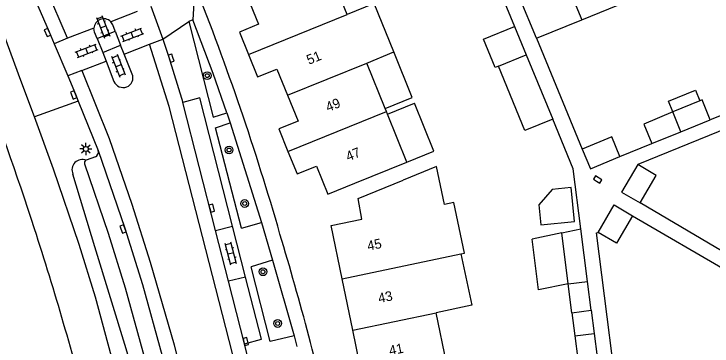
# Model space of a CAD drawing. Extents: x 128000 to 131008, y 398996 to 402500.
# Drawn here: x 128295 to 128367, y 399823.2 to 399857.4 of the extents above; entities that cross this region are included whole.
import ezdxf

# ---------------------------------------------------------------- set-up
doc = ezdxf.new("R2010")
doc.units = 0
for name, color, linetype in [('gg-afsc-erfafscheiding', 7, 'Continuous'), ('gg-anno-huisnummerreeks BGT', 7, 'Continuous'), ('gg-bbg-bijgebouw', 7, 'Continuous'), ('gg-bbg-gedigitaliseerde bebouwing', 7, 'Continuous'), ('gg-bbg-gedigitaliseerde bijgebouw', 7, 'Continuous'), ('gg-bbg-hoofdgebouw', 7, 'Continuous'), ('gg-bbg-luifel en loopbrug', 7, 'Continuous'), ('gg-bbg-tussenscheiding', 7, 'Continuous'), ('gg-knt-BGT kruinlijn', 7, 'Continuous'), ('gg-knt-verharding', 7, 'Continuous'), ('gg-knt-verharding nz', 7, 'Continuous'), ('gg-kntw-beschoeiing', 7, 'Continuous'), ('gt-grn-groengrens', 7, 'Continuous'), ('gt-grn-weggrens', 7, 'Continuous'), ('gt-symb-boom', 7, 'Continuous'), ('gt-symb-klinker verharding', 7, 'Continuous'), ('gt-symb-kolk', 7, 'Continuous'), ('gt-symb-lichtmast', 7, 'Continuous')]:
    doc.layers.add(name, color=color, linetype=linetype)

# ---------------------------------------------------------------- blocks, each defined once
blk = doc.blocks.new('gt0-KOLK')
at = {"layer": 'gt-symb-kolk'}
blk.add_lwpolyline([(0, 0), (0.375, 0), (0.375, 0.4), (-0.375, 0.4), (-0.375, 0), (0, 0)], dxfattribs=at)
blk = doc.blocks.new('gt0-BOOM')
at = {"layer": 'gt-symb-boom'}
for radius in [0.4, 0.2]:
    blk.add_circle((0, 0), radius, dxfattribs=at)
blk = doc.blocks.new('gt0-KL1')
at = {"layer": 'gt-symb-klinker verharding'}
for p, q in [((-1.15, 0.3), (1.15, 0.3)), ((-1, -0.3), (-1, 0.3)), ((-0.5, 0.3), (-0.5, 0.45)), ((0, -0.3), (0, 0.3)), ((0.5, 0.3), (0.5, 0.45)), ((1, -0.3), (1, 0.3)), ((-1.15, -0.3), (1.15, -0.3)), ((-0.5, -0.45), (-0.5, -0.3)), ((0.5, -0.45), (0.5, -0.3))]:
    blk.add_line(p, q, dxfattribs=at)
blk = doc.blocks.new('gt0-LMAST')
at = {"layer": 'gt-symb-lichtmast'}
for p, q in [((-0.182, 0.173), (-0.447, 0.438)), ((-0.005, 0.246), (-0.005, 0.621)), ((0.172, 0.173), (0.437, 0.438)), ((-0.255, -0.004), (-0.63, -0.004)), ((-0.182, -0.181), (-0.447, -0.446)), ((-0.005, -0.254), (-0.005, -0.629)), ((0.437, -0.446), (0.172, -0.181)), ((0.245, -0.004), (0.62, -0.004))]:
    blk.add_line(p, q, dxfattribs=at)
blk.add_circle((-0.005, -0.004), 0.25, dxfattribs=at)

msp = doc.modelspace()

# ---------------------------------------------------------------- linework, layer by layer
at = {"layer": 'gg-afsc-erfafscheiding'}
for p, q in [((128345.096, 399859.75), (128346.599, 399856.102)), ((128348.852, 399854.887), (128353.574, 399843.465)), ((128379.145, 399849.94), (128359.295, 399841.872)), ((128370.008, 399847.803), (128366.777, 399846.486)), ((128357.465, 399842.693), (128360.757, 399844.034)), ((128380.99, 399825.32), (128359.531, 399837.923)), ((128358.766, 399836.606), (128380.31, 399823.99))]:
    msp.add_line(p, q, dxfattribs=at)
for points in [[(128353.429, 399835.252), (128352.642, 399841.438), (128350.534, 399846.552)], [(128357.76, 399813.471), (128355.028, 399834.835), (128355.212, 399834.876)]]:
    msp.add_lwpolyline(points, dxfattribs=at)
at = {"layer": 'gg-bbg-bijgebouw'}
for points in [[(128357.465, 399842.693), (128356.624, 399844.726), (128353.574, 399843.465)], [(128353.574, 399843.465), (128354.415, 399841.432), (128357.465, 399842.693)]]:
    msp.add_lwpolyline(points, dxfattribs=at)
at = {"layer": 'gg-bbg-gedigitaliseerde bebouwing'}
for p, q in [((128329.321, 399857.347), (128328.518, 399859.325)), ((128353.518, 399856.79), (128358.184, 399858.692)), ((128348.852, 399854.887), (128353.518, 399856.79)), ((128331.355, 399852.339), (128334.141, 399853.48)), ((128333.253, 399847.662), (128331.355, 399852.339)), ((128333.388, 399847.33), (128333.253, 399847.662)), ((128333.49, 399847.079), (128333.388, 399847.33)), ((128335.498, 399842.135), (128333.49, 399847.079)), ((128339.62, 399821.326), (128338.513, 399826.611))]:
    msp.add_line(p, q, dxfattribs=at)
for points in [[(128334.141, 399853.48), (128332.101, 399858.476), (128329.321, 399857.347)], [(128341.066, 399832.662), (128341.43, 399832.738), (128340.333, 399837.974), (128339.373, 399837.773), (128338.531, 399841.672)], [(128341.066, 399832.662), (128342.172, 399827.377), (128338.513, 399826.611)]]:
    msp.add_lwpolyline(points, dxfattribs=at)
at = {"layer": 'gg-bbg-gedigitaliseerde bijgebouw'}
for p, q in [((128346.599, 399856.102), (128347.799, 399853.19)), ((128347.799, 399853.19), (128350.534, 399846.552)), ((128365.693, 399848.44), (128362.926, 399847.297)), ((128363.755, 399845.255), (128366.777, 399846.486)), ((128360.757, 399844.034), (128363.755, 399845.255)), ((128351.465, 399834.838), (128353.429, 399835.252)), ((128352.133, 399829.588), (128351.465, 399834.838)), ((128354.117, 399829.842), (128353.429, 399835.252)), ((128354.495, 399826.864), (128354.117, 399829.842)), ((128352.511, 399826.612), (128352.133, 399829.588)), ((128352.511, 399826.612), (128354.495, 399826.864))]:
    msp.add_line(p, q, dxfattribs=at)
for points in [[(128344.939, 399852.027), (128344.581, 399851.882), (128343.396, 399854.803), (128346.599, 399856.102)], [(128350.534, 399846.552), (128347.643, 399845.377), (128344.939, 399852.027)], [(128366.777, 399846.486), (128365.929, 399848.538), (128365.693, 399848.44)], [(128362.926, 399847.297), (128359.922, 399846.056), (128360.757, 399844.034)], [(128359.295, 399841.872), (128357.631, 399839.039), (128359.531, 399837.923)], [(128359.531, 399837.923), (128361.195, 399840.756), (128359.295, 399841.872)], [(128349.092, 399837.713), (128349.305, 399835.655), (128352.787, 399836.016), (128352.424, 399839.516), (128350.468, 399839.313), (128349.092, 399837.713)], [(128355.212, 399834.876), (128356.878, 399837.713), (128358.766, 399836.606)], [(128358.766, 399836.606), (128357.101, 399833.771), (128355.212, 399834.876)]]:
    msp.add_lwpolyline(points, dxfattribs=at)
at = {"layer": 'gg-bbg-hoofdgebouw'}
for p, q in [((128348.852, 399854.887), (128345.44, 399863.14)), ((128330.119, 399839.953), (128335.498, 399842.135)), ((128338.531, 399841.672), (128335.096, 399840.269)), ((128329.924, 399824.797), (128328.819, 399830.086)), ((128331.028, 399819.506), (128329.924, 399824.797))]:
    msp.add_line(p, q, dxfattribs=at)
for points in [[(128320.709, 399863.1), (128321.8, 399860.379), (128319.029, 399859.24), (128320.194, 399856.344), (128318.217, 399855.533), (128319.155, 399853.218)], [(128319.155, 399853.218), (128320.09, 399850.912), (128322.096, 399851.699), (128323.181, 399849.019)], [(128323.181, 399849.019), (128324.265, 399846.343), (128322.288, 399845.543), (128323.227, 399843.221)], [(128323.227, 399843.221), (128324.163, 399840.909), (128326.157, 399841.713), (128327.334, 399838.823), (128330.119, 399839.953)], [(128328.819, 399830.086), (128327.67, 399835.59), (128330.851, 399836.26), (128330.468, 399838.378), (128335.096, 399840.269)]]:
    msp.add_lwpolyline(points, dxfattribs=at)
at = {"layer": 'gg-bbg-luifel en loopbrug'}
for p, q in [((128336.042, 399848.794), (128334.141, 399853.48)), ((128333.253, 399847.662), (128336.042, 399848.794)), ((128333.49, 399847.079), (128336.279, 399848.211)), ((128351.465, 399834.838), (128348.407, 399834.193)), ((128354.495, 399826.864), (128354.8, 399824.466)), ((128352.511, 399826.612), (128352.816, 399824.213)), ((128352.816, 399824.213), (128354.8, 399824.466)), ((128352.816, 399824.213), (128353.121, 399821.815)), ((128354.8, 399824.466), (128355.105, 399822.067))]:
    msp.add_line(p, q, dxfattribs=at)
for points in [[(128362.926, 399847.297), (128362.475, 399848.403), (128365.247, 399849.533), (128365.693, 399848.44)], [(128335.498, 399842.135), (128338.285, 399843.265), (128336.279, 399848.211)], [(128352.133, 399829.588), (128349.073, 399828.961), (128348.407, 399834.193)]]:
    msp.add_lwpolyline(points, dxfattribs=at)
at = {"layer": 'gg-bbg-tussenscheiding'}
for p, q in [((128350.151, 399865.059), (128353.518, 399856.79)), ((128319.155, 399853.218), (128329.321, 399857.347)), ((128344.939, 399852.027), (128347.799, 399853.19)), ((128323.181, 399849.019), (128331.355, 399852.339)), ((128323.227, 399843.221), (128333.388, 399847.33)), ((128363.755, 399845.255), (128362.926, 399847.297)), ((128328.819, 399830.086), (128341.066, 399832.662)), ((128352.133, 399829.588), (128354.117, 399829.842)), ((128329.924, 399824.797), (128338.513, 399826.611))]:
    msp.add_line(p, q, dxfattribs=at)
at = {"layer": 'gg-knt-BGT kruinlijn'}
msp.add_lwpolyline([(128310.249, 399801.994), (128307.302, 399813.694), (128303.394, 399828.201), (128301.69, 399833.634), (128299.036, 399841.403), (128297.101, 399846.789)], dxfattribs=at)
at = {"layer": 'gg-knt-verharding'}
for p, q in [((128309.103, 399858.209), (128310.317, 399854.792)), ((128307.684, 399857.658), (128304.962, 399856.601)), ((128313.419, 399856.79), (128312.989, 399856.633)), ((128303.218, 399855.934), (128300.506, 399854.887)), ((128305.406, 399855.62), (128305.95, 399854.196)), ((128300.506, 399854.887), (128299.131, 399854.333)), ((128303.558, 399854.866), (128304.12, 399853.421)), ((128299.131, 399854.333), (128300.523, 399851.004)), ((128306.332, 399853.249), (128305.95, 399854.196)), ((128306.332, 399853.249), (128308.96, 399854.267)), ((128308.96, 399854.267), (128310.317, 399854.792)), ((128304.12, 399853.421), (128304.468, 399852.524)), ((128307.16, 399851.199), (128306.332, 399853.249)), ((128301.959, 399851.572), (128304.468, 399852.524)), ((128304.468, 399852.524), (128305.274, 399850.449)), ((128301.959, 399851.572), (128300.523, 399851.004)), ((128301.592, 399848.424), (128297.101, 399846.789)), ((128301.592, 399848.424), (128303.656, 399843.316)), ((128317.276, 399846.164), (128320.492, 399835.891)), ((128303.367, 399842.676), (128302.425, 399842.325)), ((128315.765, 399835.075), (128317.513, 399835.517)), ((128318.853, 399830.266), (128317.513, 399835.517)), ((128318.437, 399835.321), (128320.492, 399835.891)), ((128317.104, 399829.844), (128315.765, 399835.075)), ((128321.64, 399832.03), (128319.435, 399831.343)), ((128321.64, 399832.03), (128323.856, 399824.235)), ((128318.853, 399830.266), (128317.104, 399829.844)), ((128319.241, 399821.416), (128318.74, 399823.385))]:
    msp.add_line(p, q, dxfattribs=at)
for points in [[(128296.034, 399861.488), (128298.616, 399855.564), (128299.131, 399854.333)], [(128297.101, 399846.789), (128295.686, 399850.542), (128293.15, 399857.372)], [(128305.406, 399855.62), (128305.175, 399856.267), (128304.962, 399856.601)], [(128312.989, 399856.633), (128315.517, 399846.769), (128316.939, 399847.209)], [(128316.939, 399847.209), (128315.505, 399851.262), (128313.419, 399856.79)], [(128303.558, 399854.866), (128303.276, 399855.523), (128303.218, 399855.934)], [(128310.317, 399854.792), (128310.925, 399853.042), (128312.387, 399848.264)], [(128300.523, 399851.004), (128301.306, 399849.131), (128301.592, 399848.424)], [(128317.513, 399835.517), (128314.134, 399848.753), (128312.387, 399848.264)], [(128318.437, 399835.321), (128315.77, 399845.655), (128317.276, 399846.164)], [(128302.244, 399841.937), (128304.701, 399834.796), (128306.44, 399829.178), (128308.536, 399821.582), (128309.657, 399817.452)], [(128323.856, 399824.235), (128321.408, 399823.634), (128319.435, 399831.343)], [(128318.74, 399823.385), (128320.484, 399823.876), (128318.853, 399830.266)]]:
    msp.add_lwpolyline(points, dxfattribs=at)
for centre, radius, start, end in [((128053.982, 399757.242), 279.381, 16.09968, 21.66176), ((128304.243, 399855.87), 1.027, 111.23147, 176.41678), ((128304.25, 399855.912), 0.991, 44.07323, 112.52025), ((128306.222, 399850.814), 1.014, 291.95161, 22.29991), ((128306.249, 399850.88), 1.066, 203.84772, 289.29732), ((128303.14, 399843.164), 0.538, 294.97338, 16.42232), ((128302.542, 399842.034), 0.313, 111.85734, 198.12504), ((127959.286, 399726.378), 378.937, 13.3044, 16.61275)]:
    msp.add_arc(centre, radius, start, end, dxfattribs=at)
at = {"layer": 'gg-knt-verharding nz'}
for p, q in [((128303.558, 399854.866), (128305.406, 399855.62)), ((128304.12, 399853.421), (128305.95, 399854.196)), ((128315.765, 399835.075), (128312.387, 399848.264)), ((128318.74, 399823.385), (128317.104, 399829.844))]:
    msp.add_line(p, q, dxfattribs=at)
for points in [[(128300.506, 399854.887), (128296.167, 399864.968), (128284.88, 399890.573), (128277.036, 399904.71), (128273.875, 399909.999)], [(128330.025, 399686.774), (128328.591, 399686.619), (128328.517, 399687.214), (128328.318, 399692.321), (128328.454, 399702.388), (128328.627, 399708.618), (128329.193, 399725.544), (128329.227, 399734.165), (128328.97, 399745.06), (128328.746, 399751.807), (128328.252, 399759.128), (128327.287, 399769.339), (128326.055, 399779.542), (128324.997, 399786.731), (128323.076, 399797.581), (128322.382, 399801.256), (128319.387, 399814.819), (128317.835, 399821.063), (128310.993, 399847.864), (128308.96, 399854.267)], [(128301.959, 399851.572), (128304.779, 399844.559), (128307.138, 399837.788), (128309.029, 399831.832), (128311.488, 399823.287), (128315.473, 399807.029), (128317.378, 399797.677), (128319.247, 399787.367), (128320.066, 399782.174), (128321.058, 399775.046), (128322.042, 399766.081), (128322.57, 399760.115), (128323.116, 399752.174), (128323.33, 399747.444), (128323.609, 399730.47), (128323.493, 399721.851), (128323.307, 399716.096), (128322.946, 399710.559), (128322.238, 399703.14), (128321.487, 399697.799), (128320.947, 399694.249), (128319.304, 399686.114), (128317.191, 399676.864)], [(128303.656, 399843.316), (128306.405, 399835.306), (128308.224, 399829.511), (128310.263, 399822.151), (128312.38, 399813.848)]]:
    msp.add_lwpolyline(points, dxfattribs=at)
at = {"layer": 'gg-kntw-beschoeiing'}
for centre, radius, start, end in [((127979.506, 399732.148), 333.905, 17.98714, 21.01125), ((127971.478, 399730.795), 331.892, 352.9544, 20.74614), ((127979.706, 399732.227), 333.69, 14.48343, 17.98483)]:
    msp.add_arc(centre, radius, start, end, dxfattribs=at)
at = {"layer": 'gt-grn-groengrens'}
msp.add_lwpolyline([(128312.632, 399797.981), (128310.234, 399808.494), (128309.268, 399812.574), (128307.916, 399817.995), (128307.226, 399820.534), (128306.546, 399822.894), (128303.323, 399833.385), (128301.046, 399840.897)], dxfattribs=at)
msp.add_arc((128302.027, 399841.329), 1.072, 68.2364, 203.76375, dxfattribs=at)
at = {"layer": 'gt-grn-weggrens'}
for p, q in [((128313.633, 399860.369), (128313.419, 399856.79)), ((128310.317, 399854.792), (128312.989, 399856.633)), ((128316.939, 399847.209), (128317.276, 399846.164)), ((128320.492, 399835.891), (128321.64, 399832.03)), ((128323.856, 399824.235), (128324.14, 399823.132))]:
    msp.add_line(p, q, dxfattribs=at)

# ---------------------------------------------------------------- block references
at = {"layer": 'gt-symb-boom'}
for p in [(128314.901, 399851.043), (128317.155, 399843.38), (128318.771, 399837.86), (128320.647, 399830.827), (128322.168, 399825.499)]:
    msp.add_blockref('gt0-BOOM', p, dxfattribs=at)
at = {"layer": 'gt-symb-klinker verharding'}
for p, rotation in [((128304.169, 399856.069), -68.59226005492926), ((128307.171, 399855.25), 21.40773994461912), ((128302.477, 399853.592), 21.40773994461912), ((128305.739, 399852.07), -68.59226005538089), ((128317.343, 399832.701), 104.30027745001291)]:
    msp.add_blockref('gt0-KL1', p, dxfattribs=dict(at, rotation=rotation))
at = {"layer": 'gt-symb-kolk'}
for p, rotation in [((128298.616, 399855.564), 113.55036696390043), ((128311.372, 399852.905), 108.05455246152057), ((128301.306, 399849.131), 112.69311808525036), ((128355.06, 399840.164), -32.13289585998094), ((128315.169, 399837.343), -75.69972255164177), ((128306.405, 399835.306), 108.94536542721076), ((128318.686, 399823.583), -75.69972255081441)]:
    msp.add_blockref('gt0-KOLK', p, dxfattribs=dict(at, rotation=rotation))
at = {"layer": 'gt-symb-lichtmast'}
msp.add_blockref('gt0-LMAST', (128302.389, 399843.486), dxfattribs=at)

# ---------------------------------------------------------------- texts
at = {"layer": 'gg-anno-huisnummerreeks BGT'}
for s, rotation, p in [('51', 22, (128325.39, 399852.154)), ('49', 22, (128327.36, 399847.288)), ('47', 22.2, (128329.441, 399842.197)), ('45', 11.8, (128331.505, 399832.99)), ('43', 11.8, (128332.632, 399827.594)), ('41', 11.8, (128333.758, 399822.198))]:
    msp.add_text(s, height=1, rotation=rotation, dxfattribs=at).set_placement(p)

doc.saveas('drawing.dxf')
